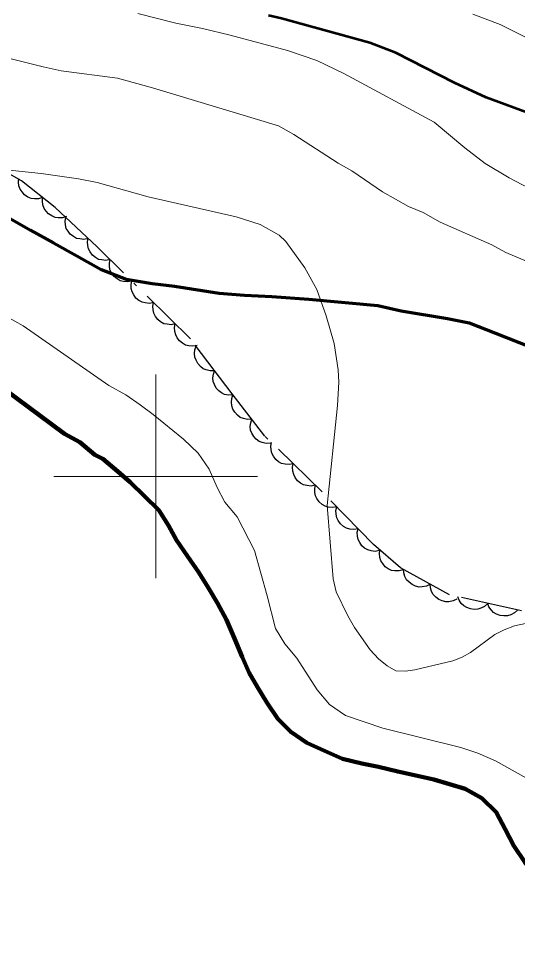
# Model space of a CAD drawing. Extents: x 356765 to 358572, y 5103174 to 5104650.
# Drawn here: x 357593.27 to 357617.76, y 5103477.26 to 5103522.49 of the extents above; entities that cross this region are included whole.
import ezdxf

# ---------------------------------------------------------------- set-up
doc = ezdxf.new("R2010")
doc.units = 0
doc.header["$LTSCALE"] = 0.6
doc.linetypes.add('DOT_DASHED', pattern=[7.7, 5, -1.2, 0.3, -1.2])
doc.linetypes.add('LONG_DASHED', pattern=[7.5, 6, -1.5])
for name, color, linetype, lineweight in [('1', 7, 'Continuous', 53), ('2', 7, 'Continuous', 13), ('22', 7, 'Continuous', 35), ('4', 7, 'Continuous', 90), ('44', 7, 'Continuous', 25), ('61', 7, 'Continuous', 13)]:
    doc.layers.add(name, color=color, linetype=linetype, lineweight=lineweight)

msp = doc.modelspace()

# ---------------------------------------------------------------- linework, layer by layer
at = {"layer": '1'}
msp.add_lwpolyline([(357620.83, 5103516.9), (357616.21, 5103518.61), (357614.66, 5103519.33), (357611.79, 5103520.8), (357610.51, 5103521.29), (357606.18, 5103522.49), (357605.54, 5103522.63)], dxfattribs=at)
at = {"layer": '2'}
for points in [[(357618.65, 5103513.97), (357617.35, 5103514.66), (357616.16, 5103515.36), (357615.16, 5103516.13), (357613.67, 5103517.4), (357609.23, 5103519.79), (357607.91, 5103520.42), (357606.47, 5103520.91), (357603.66, 5103521.66), (357602.3, 5103522), (357600.98, 5103522.26), (357599.12, 5103522.73)], [(357620.43, 5103520.43), (357616.9, 5103522.19), (357615.56, 5103522.7)], [(357626.99, 5103507.49), (357624.35, 5103508.08), (357621.76, 5103508.93), (357619.37, 5103509.97), (357618.54, 5103510.43), (357617.18, 5103511), (357616.5, 5103511.37), (357613.96, 5103512.49), (357613.13, 5103512.96), (357612.41, 5103513.26), (357611.13, 5103513.97), (357609.63, 5103515), (357608.95, 5103515.38), (357606.78, 5103516.79), (357606.02, 5103517.21), (357599.85, 5103519.08), (357598.13, 5103519.55), (357595.36, 5103519.91), (357594.48, 5103520.11), (357592.84, 5103520.53)], [(357618.14, 5103492.78), (357617.61, 5103492.66), (357617.09, 5103492.47), (357616.64, 5103492.24), (357615.44, 5103491.36), (357615.03, 5103491.13), (357614.58, 5103490.95), (357612.71, 5103490.5), (357612.25, 5103490.44), (357611.79, 5103490.46), (357611.35, 5103490.7), (357610.93, 5103491.04), (357610.52, 5103491.48), (357609.75, 5103492.58), (357609.42, 5103493.16), (357608.86, 5103494.34), (357608.7, 5103494.98), (357608.41, 5103498.58), (357608.92, 5103503.49), (357608.98, 5103504.63), (357608.96, 5103505.24), (357608.76, 5103506.53), (357608.37, 5103507.88), (357607.9, 5103509.18), (357607.31, 5103510.24), (357606.39, 5103511.53), (357606.05, 5103511.84), (357605.12, 5103512.37), (357603.95, 5103512.75), (357599.63, 5103513.73), (357597.12, 5103514.43), (357596.21, 5103514.62), (357594.38, 5103514.87), (357590.79, 5103515.26)], [(357620.68, 5103483.8), (357616.68, 5103486.03), (357615.8, 5103486.42), (357614.97, 5103486.69), (357611.14, 5103487.64), (357609.31, 5103488.27), (357608.52, 5103488.8), (357607.93, 5103489.52), (357606.92, 5103491.07), (357606.33, 5103491.79), (357605.87, 5103492.54), (357605.47, 5103494.14), (357604.84, 5103496.36), (357603.99, 5103498.01), (357603.4, 5103498.73), (357603.01, 5103499.45), (357602.62, 5103500.35), (357602.08, 5103501.14), (357601.37, 5103501.83), (357599.88, 5103503.05), (357599.24, 5103503.51), (357598.53, 5103504), (357597.7, 5103504.47), (357593.5, 5103507.4), (357591.84, 5103508.32)]]:
    msp.add_lwpolyline(points, dxfattribs=at)
at = {"layer": '22', "linetype": 'LONG_DASHED', "lineweight": 70}
msp.add_lwpolyline([(357592.51, 5103512.86), (357593.86, 5103512.1), (357594.99, 5103511.47), (357596.13, 5103510.84), (357597.33, 5103510.17), (357598.55, 5103509.69), (357599.82, 5103509.47), (357600.93, 5103509.34), (357603.12, 5103509), (357604.35, 5103508.9), (357605.7, 5103508.84), (357607.51, 5103508.71), (357610.9, 5103508.39), (357612.05, 5103508.14), (357614.31, 5103507.76), (357615.38, 5103507.55), (357616.67, 5103507.03), (357619.1, 5103506.07)], dxfattribs=at)
at = {"layer": '4'}
for points in [[(357589.15, 5103506.83), (357594.88, 5103502.56), (357595.52, 5103502.1), (357596.28, 5103501.68), (357597.02, 5103501.07), (357597.4, 5103500.86), (357598.15, 5103500.25), (357598.74, 5103499.72), (357599.45, 5103499.03), (357600.15, 5103498.34), (357600.62, 5103497.59), (357601.02, 5103496.88), (357601.56, 5103496.08), (357602.11, 5103495.29), (357602.57, 5103494.54), (357603.04, 5103493.78), (357603.47, 5103492.96), (357603.86, 5103492.05), (357604.24, 5103491.15), (357604.59, 5103490.36), (357604.99, 5103489.65), (357605.46, 5103488.9), (357606, 5103488.1), (357606.63, 5103487.46), (357607.42, 5103486.92), (357608.29, 5103486.53), (357609.16, 5103486.14), (357610.12, 5103485.91), (357610.93, 5103485.75), (357611.88, 5103485.51), (357612.77, 5103485.32), (357613.65, 5103485.12), (357614.41, 5103484.89), (357615.18, 5103484.66), (357616.01, 5103484.2)], [(357616.01, 5103484.2), (357616.71, 5103483.51), (357617.14, 5103482.68), (357617.57, 5103481.86), (357618.11, 5103481.06), (357618.7, 5103480.34), (357619.41, 5103479.84), (357619.86, 5103479.59), (357621.7, 5103478.97), (357622.61, 5103478.65), (357623.53, 5103478.34), (357624.41, 5103478.14), (357625.29, 5103477.95), (357626.13, 5103477.67), (357627.09, 5103477.44), (357628.04, 5103477.2)]]:
    msp.add_lwpolyline(points, dxfattribs=at)
at = {"layer": '44', "linetype": 'DOT_DASHED'}
msp.add_lwpolyline([(357617.94, 5103493.4), (357614.42, 5103494.18), (357612.01, 5103495.52), (357610.68, 5103496.66), (357608.17, 5103499.24), (357605.36, 5103501.98), (357603.75, 5103504.05), (357601.71, 5103506.75), (357597.13, 5103511.27), (357595.06, 5103513.21), (357593.42, 5103514.52), (357590.7, 5103516.03)], dxfattribs=at)
at = {"layer": '44'}
for points in [[(357594.45, 5103513.7), (357594.25, 5103513.63), (357594.05, 5103513.63), (357593.89, 5103513.65), (357593.73, 5103513.72), (357593.57, 5103513.83), (357593.44, 5103513.97), (357593.35, 5103514.1), (357593.29, 5103514.27), (357593.27, 5103514.45), (357593.28, 5103514.63)], [(357595.62, 5103512.76), (357595.43, 5103512.7), (357595.22, 5103512.7), (357595.06, 5103512.72), (357594.9, 5103512.79), (357594.74, 5103512.89), (357594.62, 5103513.03), (357594.52, 5103513.16), (357594.47, 5103513.33), (357594.44, 5103513.52), (357594.45, 5103513.7)], [(357596.68, 5103511.69), (357596.48, 5103511.64), (357596.28, 5103511.66), (357596.11, 5103511.69), (357595.96, 5103511.78), (357595.81, 5103511.89), (357595.7, 5103512.04), (357595.61, 5103512.18), (357595.57, 5103512.35), (357595.56, 5103512.54), (357595.59, 5103512.72)], [(357597.76, 5103510.65), (357597.56, 5103510.61), (357597.35, 5103510.63), (357597.19, 5103510.66), (357597.04, 5103510.75), (357596.9, 5103510.87), (357596.79, 5103511.03), (357596.7, 5103511.17), (357596.67, 5103511.34), (357596.66, 5103511.52), (357596.69, 5103511.7)], [(357598.83, 5103509.59), (357598.62, 5103509.55), (357598.42, 5103509.57), (357598.26, 5103509.61), (357598.11, 5103509.7), (357597.97, 5103509.82), (357597.85, 5103509.97), (357597.77, 5103510.11), (357597.74, 5103510.29), (357597.73, 5103510.47), (357597.76, 5103510.65)], [(357599.9, 5103508.54), (357599.69, 5103508.5), (357599.49, 5103508.52), (357599.33, 5103508.56), (357599.18, 5103508.64), (357599.03, 5103508.76), (357598.92, 5103508.92), (357598.84, 5103509.06), (357598.8, 5103509.23), (357598.8, 5103509.42), (357598.83, 5103509.59)], [(357600.96, 5103507.49), (357600.76, 5103507.45), (357600.56, 5103507.47), (357600.4, 5103507.5), (357600.24, 5103507.59), (357600.1, 5103507.71), (357599.99, 5103507.86), (357599.91, 5103508.01), (357599.87, 5103508.18), (357599.86, 5103508.36), (357599.9, 5103508.54)], [(357602.03, 5103506.43), (357601.83, 5103506.39), (357601.62, 5103506.41), (357601.46, 5103506.45), (357601.31, 5103506.54), (357601.17, 5103506.66), (357601.06, 5103506.81), (357600.98, 5103506.95), (357600.94, 5103507.12), (357600.93, 5103507.31), (357600.96, 5103507.49)], [(357602.89, 5103505.19), (357602.68, 5103505.18), (357602.48, 5103505.23), (357602.33, 5103505.29), (357602.19, 5103505.4), (357602.06, 5103505.54), (357601.98, 5103505.71), (357601.92, 5103505.86), (357601.91, 5103506.04), (357601.92, 5103506.22), (357601.98, 5103506.39)], [(357603.79, 5103504), (357603.58, 5103503.99), (357603.38, 5103504.03), (357603.23, 5103504.1), (357603.09, 5103504.2), (357602.97, 5103504.34), (357602.88, 5103504.51), (357602.82, 5103504.66), (357602.81, 5103504.84), (357602.83, 5103505.02), (357602.89, 5103505.19)], [(357604.71, 5103502.81), (357604.5, 5103502.8), (357604.31, 5103502.85), (357604.15, 5103502.9), (357604.01, 5103503.01), (357603.89, 5103503.15), (357603.79, 5103503.31), (357603.73, 5103503.47), (357603.72, 5103503.64), (357603.74, 5103503.83), (357603.79, 5103504)], [(357605.63, 5103501.63), (357605.42, 5103501.62), (357605.23, 5103501.66), (357605.07, 5103501.72), (357604.93, 5103501.83), (357604.81, 5103501.96), (357604.72, 5103502.13), (357604.65, 5103502.28), (357604.64, 5103502.46), (357604.66, 5103502.64), (357604.71, 5103502.81)], [(357606.75, 5103500.62), (357606.55, 5103500.58), (357606.35, 5103500.6), (357606.18, 5103500.64), (357606.03, 5103500.72), (357605.89, 5103500.84), (357605.78, 5103500.99), (357605.69, 5103501.14), (357605.66, 5103501.31), (357605.65, 5103501.49), (357605.68, 5103501.67)], [(357607.83, 5103499.58), (357607.62, 5103499.53), (357607.42, 5103499.55), (357607.26, 5103499.59), (357607.11, 5103499.67), (357606.96, 5103499.79), (357606.85, 5103499.95), (357606.77, 5103500.09), (357606.73, 5103500.26), (357606.72, 5103500.45), (357606.75, 5103500.62)], [(357608.88, 5103498.51), (357608.68, 5103498.47), (357608.47, 5103498.5), (357608.31, 5103498.54), (357608.16, 5103498.63), (357608.02, 5103498.75), (357607.91, 5103498.91), (357607.84, 5103499.05), (357607.8, 5103499.22), (357607.8, 5103499.41), (357607.84, 5103499.58)], [(357609.93, 5103497.43), (357609.72, 5103497.4), (357609.52, 5103497.42), (357609.36, 5103497.46), (357609.21, 5103497.55), (357609.07, 5103497.67), (357608.96, 5103497.83), (357608.88, 5103497.97), (357608.85, 5103498.15), (357608.84, 5103498.33), (357608.88, 5103498.51)], [(357610.97, 5103496.36), (357610.77, 5103496.32), (357610.57, 5103496.35), (357610.41, 5103496.39), (357610.25, 5103496.48), (357610.12, 5103496.6), (357610.01, 5103496.76), (357609.93, 5103496.9), (357609.9, 5103497.07), (357609.89, 5103497.26), (357609.93, 5103497.43)], [(357612.14, 5103495.41), (357611.94, 5103495.36), (357611.73, 5103495.36), (357611.57, 5103495.39), (357611.41, 5103495.46), (357611.26, 5103495.57), (357611.14, 5103495.72), (357611.05, 5103495.85), (357611, 5103496.02), (357610.98, 5103496.21), (357611, 5103496.39)], [(357613.47, 5103494.71), (357613.28, 5103494.61), (357613.08, 5103494.58), (357612.92, 5103494.57), (357612.75, 5103494.62), (357612.58, 5103494.69), (357612.43, 5103494.81), (357612.31, 5103494.93), (357612.23, 5103495.08), (357612.17, 5103495.26), (357612.16, 5103495.44)], [(357614.78, 5103493.98), (357614.59, 5103493.89), (357614.39, 5103493.85), (357614.23, 5103493.84), (357614.06, 5103493.89), (357613.89, 5103493.96), (357613.74, 5103494.08), (357613.62, 5103494.2), (357613.54, 5103494.35), (357613.48, 5103494.53), (357613.47, 5103494.71)], [(357616.29, 5103493.77), (357616.13, 5103493.62), (357615.95, 5103493.53), (357615.8, 5103493.48), (357615.62, 5103493.47), (357615.44, 5103493.5), (357615.26, 5103493.57), (357615.12, 5103493.64), (357614.99, 5103493.77), (357614.89, 5103493.92), (357614.82, 5103494.09)], [(357617.75, 5103493.44), (357617.6, 5103493.3), (357617.42, 5103493.21), (357617.26, 5103493.15), (357617.08, 5103493.15), (357616.9, 5103493.17), (357616.72, 5103493.24), (357616.58, 5103493.32), (357616.46, 5103493.45), (357616.35, 5103493.6), (357616.29, 5103493.77)]]:
    msp.add_lwpolyline(points, dxfattribs=at)
at = {"layer": '61'}
for p, q in [((357600, 5103495), (357600, 5103505)), ((357595, 5103500), (357605, 5103500))]:
    msp.add_line(p, q, dxfattribs=at)

doc.saveas('drawing.dxf')
